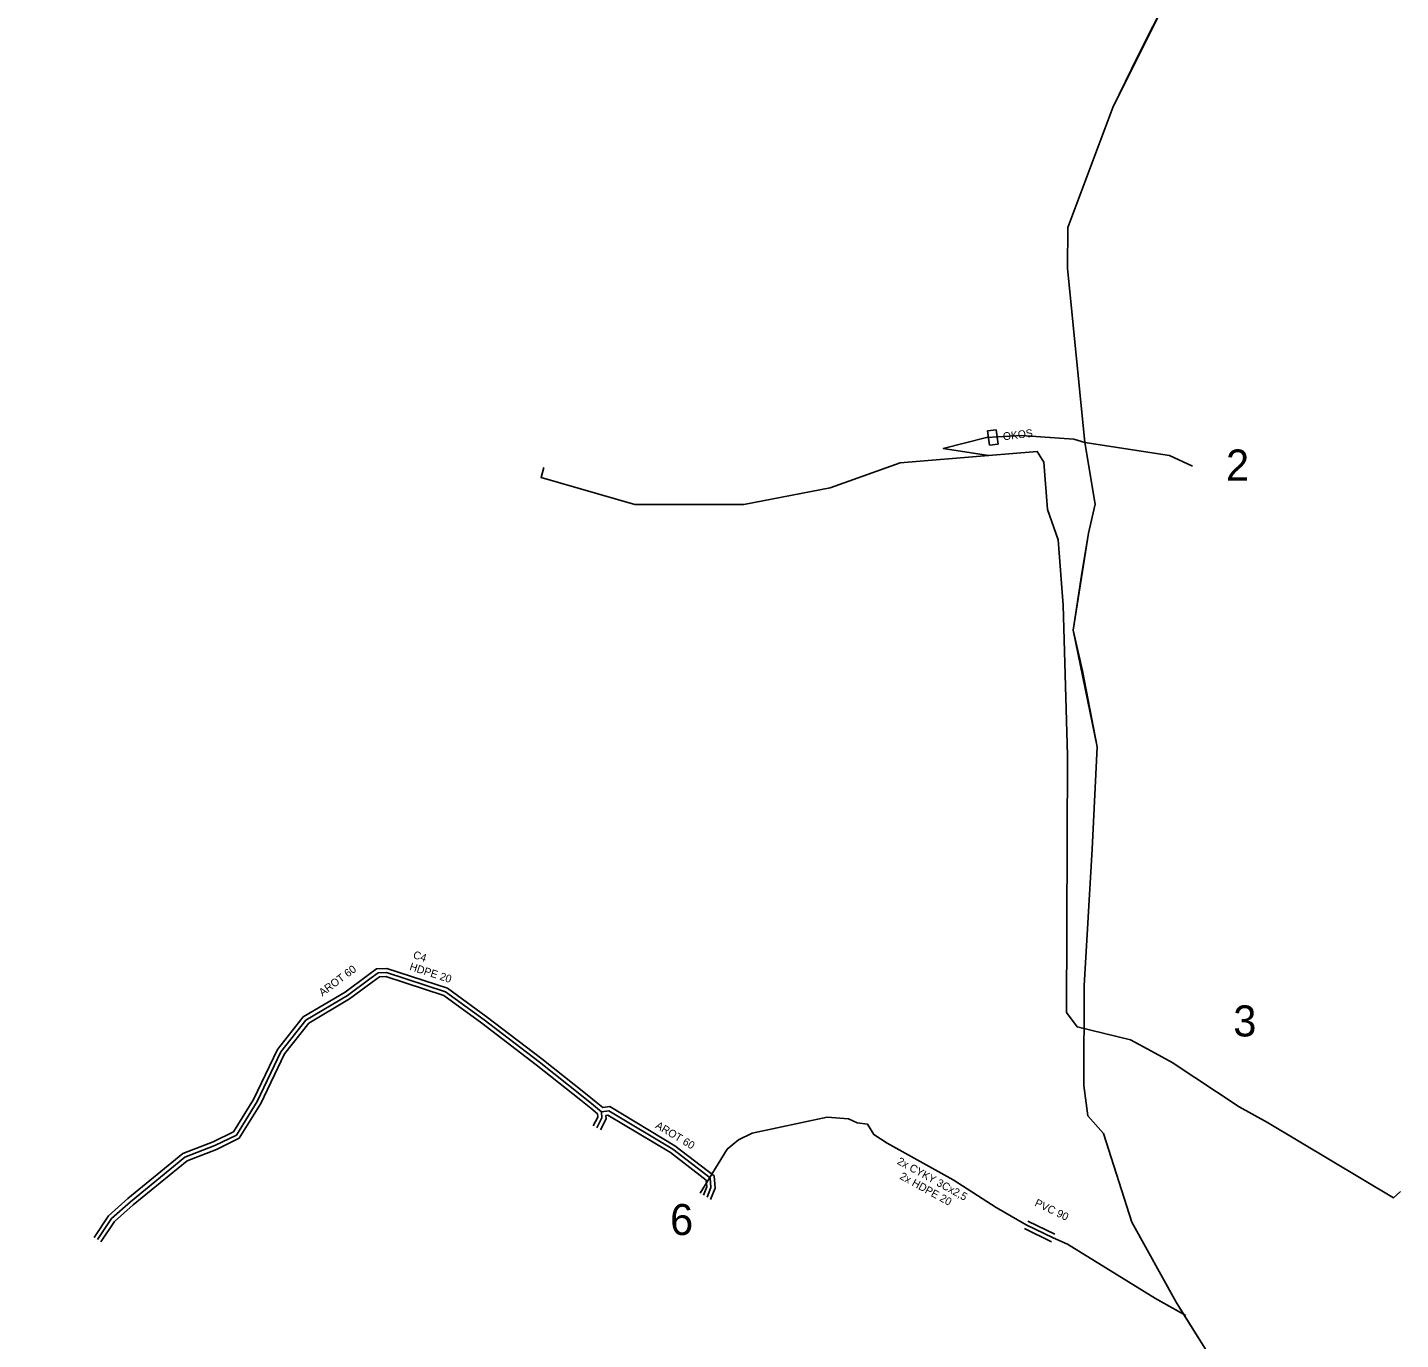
# Model space of a CAD drawing. Extents: x -651943 to -618711, y -1138561 to -1100552.
# Drawn here: x -642092.5 to -641959.8, y -1115324.6 to -1115197.8 of the extents above; entities that cross this region are included whole.
import ezdxf

# ---------------------------------------------------------------- set-up
doc = ezdxf.new("R2010")
doc.units = 0
for name, color, linetype in [('KT optika', 7, 'Continuous'), ('KT trasa', 7, 'Continuous'), ('KT zařízení', 7, 'Continuous'), ('SATT bloky', 7, 'Continuous'), ('SATT stanice', 7, 'Continuous')]:
    doc.layers.add(name, color=color, linetype=linetype)

# ---------------------------------------------------------------- blocks, each defined once
blk = doc.blocks.new('POINT_DISPLAY')
blk.add_line((0, 0), (0, 0))
blk = doc.blocks.new('_U91')
at = {"layer": 'KT zařízení'}
for p, q in [((-0.207, 0.095), (-0.221, -0.044)), ((-0.122, 0.087), (-0.207, 0.095)), ((-0.136, -0.053), (-0.122, 0.087)), ((-0.136, -0.053), (-0.221, -0.044))]:
    blk.add_line(p, q, dxfattribs=at)
blk.add_text('OKOS', height=0.075, rotation=354.2161, dxfattribs=at).set_placement((-0.078, -0.029))

msp = doc.modelspace()

# ---------------------------------------------------------------- linework, layer by layer
at = {"layer": 'KT optika'}
msp.add_line((-641980.52, -1115322.32), (-641980.74, -1115322.2), dxfattribs=at)
for points in [[(-642159.93, -1115047.94), (-642159.93, -1115047.94), (-642144.49, -1115060.69), (-642136.99, -1115065.51), (-642122.6, -1115074.15), (-642114.01, -1115082.63), (-642091.16, -1115099.75), (-642086.97, -1115102.89), (-642082.06, -1115106.4), (-642078.51, -1115108.22), (-642061.47, -1115117.64), (-642046.15, -1115130.29), (-642031.14, -1115140.25), (-642021.3, -1115146.33), (-642013.31, -1115152.15), (-642004.2, -1115151.45), (-642001.36, -1115173.34), (-641999.81, -1115176.44), (-641993.76, -1115185.96), (-641981.5, -1115193.31), (-641987.6, -1115205.53), (-641991.93, -1115217.15), (-641991.98, -1115221.07), (-641990.28, -1115237.91)], [(-641990.28, -1115237.91), (-641991.36, -1115237.6), (-641996.41, -1115237.26), (-641999.81, -1115237.45), (-642003.98, -1115238.49), (-641999.6, -1115239.18), (-642008.14, -1115239.89), (-642014.92, -1115242.29), (-642023.27, -1115243.9), (-642033.81, -1115243.92), (-642042.87, -1115241.3), (-642042.59, -1115240.35)], [(-641990.28, -1115237.91), (-641990.28, -1115237.91), (-641989.29, -1115243.89), (-641989.93, -1115246.69), (-641991.42, -1115256.06), (-641989.11, -1115267.34), (-641989.57, -1115277.24), (-641990.36, -1115290.41), (-641990.39, -1115300.08), (-641989.99, -1115303.03), (-641988.49, -1115304.72), (-641985.76, -1115313.3), (-641981.47, -1115321.04), (-641980.74, -1115322.2)], [(-641990.28, -1115237.91), (-641982.1, -1115239.19), (-641979.89, -1115240.21)], [(-641959.77, -1115310.34), (-641960.46, -1115310.93), (-641972.64, -1115303.67), (-641975.36, -1115302.16), (-641981.84, -1115297.85), (-641983.86, -1115296.76), (-641985.89, -1115295.67), (-641991.05, -1115294.41), (-641992.06, -1115293.04), (-641991.98, -1115268.18), (-641992.4, -1115253.65), (-641992.88, -1115247.32), (-641993.89, -1115244.39), (-641994.27, -1115239.83), (-641994.89, -1115238.78), (-641999.6, -1115239.17)], [(-642037.02, -1115302.63), (-642037.02, -1115302.63), (-642037.79, -1115301.98), (-642038.79, -1115301.18), (-642043.06, -1115297.8), (-642048.38, -1115293.74), (-642052.1, -1115291.02), (-642057.82, -1115289.16), (-642058.62, -1115289.19), (-642059.42, -1115289.76), (-642061.59, -1115291.38), (-642065.6, -1115293.75), (-642068.02, -1115296.82), (-642070.31, -1115301.63), (-642072.32, -1115304.87), (-642074.39, -1115305.89), (-642077.3, -1115307.02), (-642082.56, -1115311.32), (-642084.4, -1115312.95), (-642085.74, -1115314.98)], [(-642037.02, -1115302.63), (-642036.99, -1115303.22), (-642037.48, -1115304.17)], [(-642026.82, -1115310.88), (-642026.45, -1115309.95), (-642026.51, -1115309.02), (-642030.14, -1115306.23), (-642036.31, -1115302.54), (-642037.02, -1115302.63)], [(-641980.74, -1115322.2), (-641983.47, -1115320.67), (-641991.96, -1115315.43), (-641993.35, -1115314.82), (-641995.97, -1115313.56), (-641998.85, -1115311.88), (-642003.01, -1115309.19), (-642009.41, -1115305.67), (-642010.7, -1115304.83), (-642011.29, -1115303.82), (-642012.3, -1115303.68), (-642013.13, -1115303.29), (-642015.2, -1115303.13), (-642022.45, -1115304.69), (-642023.79, -1115305.33), (-642024.87, -1115306.25), (-642027.47, -1115310.5)], [(-641980.74, -1115322.2), (-641977.76, -1115326.96), (-641976.42, -1115330.73), (-641978.84, -1115335.08), (-641982.56, -1115338.04), (-641982.78, -1115338.61), (-641985.26, -1115342.35)]]:
    msp.add_lwpolyline(points, dxfattribs=at)
at = {"layer": 'KT trasa'}
for p, q in [((-641985.18, -1115200.56), (-641981.5, -1115193.31)), ((-641987.6, -1115205.53), (-641985.18, -1115200.56)), ((-641991.93, -1115217.15), (-641987.6, -1115205.53)), ((-641991.98, -1115221.07), (-641991.93, -1115217.15)), ((-641990.28, -1115237.91), (-641991.98, -1115221.07)), ((-641999.81, -1115237.45), (-642003.98, -1115238.49)), ((-641996.41, -1115237.26), (-641999.81, -1115237.45)), ((-641991.36, -1115237.6), (-641996.41, -1115237.26)), ((-641990.28, -1115237.91), (-641991.36, -1115237.6)), ((-641990.28, -1115237.91), (-641982.1, -1115239.19)), ((-641989.29, -1115243.89), (-641990.28, -1115237.91)), ((-642003.98, -1115238.49), (-641999.6, -1115239.18)), ((-641982.1, -1115239.19), (-641979.89, -1115240.21)), ((-641989.93, -1115246.69), (-641989.29, -1115243.89)), ((-641990.6, -1115250.79), (-641989.93, -1115246.69)), ((-641991.42, -1115256.06), (-641990.6, -1115250.79)), ((-641990.53, -1115260.01), (-641991.42, -1115256.06)), ((-641989.11, -1115267.34), (-641990.53, -1115260.01)), ((-641989.57, -1115277.24), (-641989.11, -1115267.34)), ((-641990.36, -1115290.41), (-641989.57, -1115277.24)), ((-642058.62, -1115289.19), (-642059.42, -1115289.76)), ((-642057.82, -1115289.16), (-642058.62, -1115289.19)), ((-642052.1, -1115291.02), (-642057.82, -1115289.16)), ((-642059.42, -1115289.76), (-642061.59, -1115291.38)), ((-642048.38, -1115293.74), (-642052.1, -1115291.02)), ((-641990.39, -1115300.08), (-641990.36, -1115290.41)), ((-642061.59, -1115291.38), (-642065.6, -1115293.75)), ((-642065.6, -1115293.75), (-642068.02, -1115296.82)), ((-642043.06, -1115297.8), (-642048.38, -1115293.74)), ((-642068.02, -1115296.82), (-642070.31, -1115301.63)), ((-642038.79, -1115301.18), (-642043.06, -1115297.8)), ((-641989.99, -1115303.03), (-641990.39, -1115300.08)), ((-642070.31, -1115301.63), (-642072.32, -1115304.87)), ((-642037.79, -1115301.98), (-642038.79, -1115301.18)), ((-642037.02, -1115302.63), (-642037.79, -1115301.98)), ((-642036.31, -1115302.54), (-642037.02, -1115302.63)), ((-642037.02, -1115302.63), (-642036.99, -1115303.22)), ((-642030.14, -1115306.23), (-642036.31, -1115302.54)), ((-642036.99, -1115303.22), (-642037.48, -1115304.17)), ((-642015.2, -1115303.13), (-642022.45, -1115304.69)), ((-642013.13, -1115303.29), (-642015.2, -1115303.13)), ((-642012.3, -1115303.68), (-642013.13, -1115303.29)), ((-642011.29, -1115303.82), (-642012.3, -1115303.68)), ((-642010.7, -1115304.83), (-642011.29, -1115303.82)), ((-641988.49, -1115304.72), (-641989.99, -1115303.03)), ((-642072.32, -1115304.87), (-642074.39, -1115305.89)), ((-642023.79, -1115305.33), (-642024.87, -1115306.25)), ((-642022.45, -1115304.69), (-642023.79, -1115305.33)), ((-642009.41, -1115305.67), (-642010.7, -1115304.83)), ((-641985.76, -1115313.3), (-641988.49, -1115304.72)), ((-642074.39, -1115305.89), (-642077.3, -1115307.02)), ((-642026.51, -1115309.02), (-642030.14, -1115306.23)), ((-642024.87, -1115306.25), (-642027.47, -1115310.5)), ((-642003.01, -1115309.19), (-642009.41, -1115305.67)), ((-642077.3, -1115307.02), (-642082.56, -1115311.32)), ((-642026.45, -1115309.95), (-642026.51, -1115309.02)), ((-641998.85, -1115311.88), (-642003.01, -1115309.19)), ((-642026.82, -1115310.88), (-642026.45, -1115309.95)), ((-642082.56, -1115311.32), (-642084.4, -1115312.95)), ((-641995.97, -1115313.56), (-641998.85, -1115311.88)), ((-642084.4, -1115312.95), (-642085.74, -1115314.98)), ((-641993.35, -1115314.82), (-641995.97, -1115313.56)), ((-641981.47, -1115321.04), (-641985.76, -1115313.3)), ((-641991.96, -1115315.43), (-641993.35, -1115314.82)), ((-641983.47, -1115320.67), (-641991.96, -1115315.43)), ((-641980.52, -1115322.32), (-641983.47, -1115320.67)), ((-641977.76, -1115326.96), (-641981.47, -1115321.04))]:
    msp.add_line(p, q, dxfattribs=at)
for points in [[(-641999.6, -1115239.17), (-642008.14, -1115239.89), (-642014.92, -1115242.29), (-642023.27, -1115243.9), (-642033.81, -1115243.92), (-642042.87, -1115241.3), (-642042.59, -1115240.35)], [(-641959.77, -1115310.34), (-641960.46, -1115310.93), (-641972.64, -1115303.67), (-641975.36, -1115302.16), (-641981.84, -1115297.85), (-641983.86, -1115296.76), (-641985.89, -1115295.67), (-641991.05, -1115294.41), (-641992.06, -1115293.04), (-641991.98, -1115268.18), (-641992.4, -1115253.65), (-641992.88, -1115247.32), (-641993.89, -1115244.39), (-641994.27, -1115239.83), (-641994.89, -1115238.78), (-641999.6, -1115239.17)]]:
    msp.add_lwpolyline(points, dxfattribs=at)
at = {"layer": 'KT zařízení'}
for p, q in [((-642059.66, -1115289.44), (-642061.81, -1115291.05)), ((-642058.76, -1115288.8), (-642059.66, -1115289.44)), ((-642058.48, -1115289.58), (-642059.18, -1115290.08)), ((-642057.76, -1115288.76), (-642058.76, -1115288.8)), ((-642057.88, -1115289.56), (-642058.48, -1115289.58)), ((-642052.28, -1115291.38), (-642057.88, -1115289.56)), ((-642051.92, -1115290.66), (-642057.76, -1115288.76)), ((-642061.81, -1115291.05), (-642065.87, -1115293.44)), ((-642059.18, -1115290.08), (-642061.37, -1115291.71)), ((-642048.16, -1115293.41), (-642051.92, -1115290.66)), ((-642061.37, -1115291.71), (-642065.33, -1115294.06)), ((-642048.6, -1115294.07), (-642052.28, -1115291.38)), ((-642065.87, -1115293.44), (-642068.36, -1115296.61)), ((-642042.79, -1115297.5), (-642048.16, -1115293.41)), ((-642065.33, -1115294.06), (-642067.68, -1115297.03)), ((-642043.33, -1115298.1), (-642048.6, -1115294.07)), ((-642068.36, -1115296.61), (-642070.66, -1115301.44)), ((-642067.68, -1115297.03), (-642069.96, -1115301.82)), ((-642038.57, -1115300.85), (-642042.79, -1115297.5)), ((-642039.01, -1115301.51), (-642043.33, -1115298.1)), ((-642070.66, -1115301.44), (-642072.6, -1115304.56)), ((-642038.05, -1115302.28), (-642039.01, -1115301.51)), ((-642037.53, -1115301.68), (-642038.57, -1115300.85)), ((-642036.9, -1115302.21), (-642037.53, -1115301.68)), ((-642069.96, -1115301.82), (-642072.04, -1115305.18)), ((-642037.41, -1115302.82), (-642038.05, -1115302.28)), ((-642037.41, -1115302.82), (-642037.39, -1115303.13)), ((-642036.22, -1115302.12), (-642036.9, -1115302.21)), ((-642036.4, -1115302.95), (-642036.6, -1115302.98)), ((-642036.6, -1115302.98), (-642036.58, -1115303.31)), ((-642030.36, -1115306.56), (-642036.4, -1115302.95)), ((-642029.92, -1115305.9), (-642036.22, -1115302.12)), ((-642037.39, -1115303.13), (-642037.82, -1115303.97)), ((-642036.58, -1115303.31), (-642037.13, -1115304.38)), ((-642074.55, -1115305.52), (-642077.51, -1115306.67)), ((-642072.6, -1115304.56), (-642074.55, -1115305.52)), ((-642072.04, -1115305.18), (-642074.23, -1115306.26)), ((-642077.51, -1115306.67), (-642082.82, -1115311.02)), ((-642074.23, -1115306.26), (-642077.09, -1115307.37)), ((-642026.9, -1115309.23), (-642030.36, -1115306.56)), ((-642026.12, -1115308.81), (-642029.92, -1115305.9)), ((-642077.09, -1115307.37), (-642082.3, -1115311.62)), ((-642026.85, -1115309.89), (-642026.9, -1115309.23)), ((-642026.04, -1115310.01), (-642026.12, -1115308.81)), ((-642027.17, -1115310.68), (-642026.85, -1115309.89)), ((-642026.48, -1115311.09), (-642026.04, -1115310.01)), ((-642082.82, -1115311.02), (-642084.7, -1115312.68)), ((-642082.3, -1115311.62), (-642084.1, -1115313.22)), ((-642084.7, -1115312.68), (-642086.07, -1115314.76)), ((-642084.1, -1115313.22), (-642085.41, -1115315.2)), ((-641993.18, -1115314.46), (-641995.8, -1115313.2)), ((-641993.52, -1115315.18), (-641996.14, -1115313.92))]:
    msp.add_line(p, q, dxfattribs=at)

# ---------------------------------------------------------------- block references
at = {"layer": 'KT trasa'}
for p in [(-641991.42, -1115256.06), (-641989.11, -1115267.34)]:
    msp.add_blockref('POINT_DISPLAY', p, dxfattribs=at)
at = {"layer": 'KT zařízení', "xscale": 10.000000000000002, "yscale": 10.000000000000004, "rotation": 12.93598361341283}
msp.add_blockref('_U91', (-641997.47, -1115237.26), dxfattribs=at)
at = {"layer": 'SATT stanice'}
msp.add_blockref('POINT_DISPLAY', (-642027.37, -1115309.09), dxfattribs=at)

# ---------------------------------------------------------------- texts
at = {"layer": 'KT zařízení'}
for s, rotation, p in [('HDPE 20', 341.9868, (-642055.64, -1115288.89)), ('C4', 341.9868, (-642055.3, -1115287.75)), ('AROT 60', 36.7504, (-642064, -1115291.49)), ('AROT 60', 329.1178, (-642031.88, -1115304.14)), ('2x CYKY 3Cx2,5', 331.1892, (-642008.51, -1115307.62)), ('2x CYKY 3Cx2,5', 331.1892, (-642008.51, -1115307.62)), ('2x HDPE 20', 331.1892, (-642008.26, -1115309.07)), ('2x HDPE 20', 331.1892, (-642008.26, -1115309.07)), ('PVC 90', 334.3164, (-641995.21, -1115311.68))]:
    msp.add_text(s, height=0.75, rotation=rotation, dxfattribs=at).set_placement(p)
at = {"layer": 'SATT bloky'}
for s, p in [('2', (-641976.64, -1115241.6)), ('3', (-641975.94, -1115295.34)), ('6', (-642030.39, -1115314.54))]:
    msp.add_text(s, height=3, dxfattribs=at).set_placement(p)

doc.saveas('drawing.dxf')
